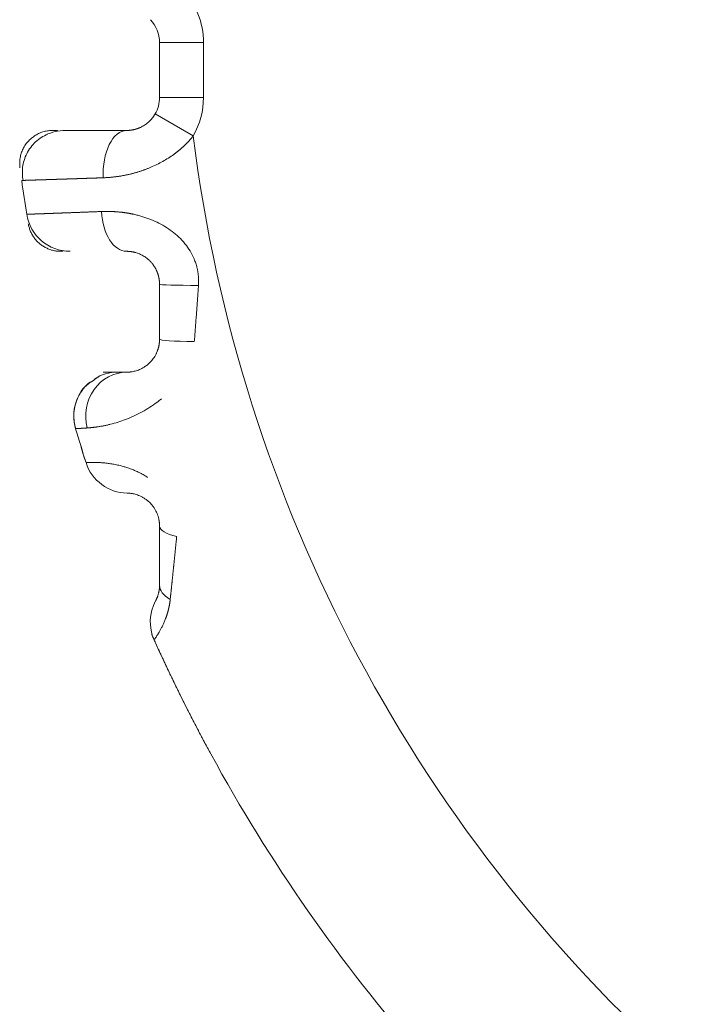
# Model space of a CAD drawing. Header units: millimetres. Extents: x 25069 to 61396, y 8621 to 21558.
# Tile 379 of 656: x 49957 to 49988, y 15347 to 15392. Entities that reach past the tile are written whole.
import ezdxf

# ---------------------------------------------------------------- set-up
doc = ezdxf.new("R2010")
doc.units = ezdxf.units.MM
doc.layers.add('10', color=7, linetype='Continuous')

msp = doc.modelspace()

# ---------------------------------------------------------------- linework, layer by layer
at = {"layer": '10', "color": 7, "linetype": 'Continuous', "lineweight": 15}
for p, q in [((49963.786, 15390.622), (49963.786, 15388.122)), ((49963.786, 15388.122), (49963.786, 15390.622)), ((49965.786, 15390.622), (49963.786, 15390.622)), ((49965.786, 15390.622), (49965.786, 15388.122)), ((49965.786, 15388.122), (49963.786, 15388.122)), ((49963.585, 15387.371), (49965.316, 15386.37)), ((49959.144, 15386.622), (49958.923, 15386.622)), ((49959.293, 15381.122), (49959.404, 15381.122)), ((49961.754, 15375.622), (49961.214, 15375.622))]:
    msp.add_line(p, q, dxfattribs=at)
for centre, radius, start, end in [((49962.286, 15390.622), 3.5, 0, 43.8433), ((49962.286, 15390.622), 1.5, 0, 43.8433), ((49962.286, 15390.622), 1.5, 0, 43.8433), ((49962.286, 15388.122), 1.5, 329.9551, 0), ((49962.286, 15388.122), 1.5, 329.9551, 0), ((49962.286, 15388.122), 3.5, 329.9551, 0), ((49959.495, 15384.622), 2, 90, 116.4367), ((50033.286, 15394.872), 68.5, 187.13007, 228.95023), ((50033.286, 15394.872), 76.5, 187.90806, 189.07482), ((50033.286, 15394.872), 76.5, 187.90806, 189.07447), ((49959.719, 15383.122), 2, 189.0745, 270), ((49961.881, 15373.622), 2, 90, 122.0018), ((49961.881, 15373.622), 2, 128.4429, 196.5729), ((50033.286, 15394.872), 76.5, 196.57311, 197.78141), ((50033.286, 15394.872), 76.5, 196.57289, 197.78077), ((49962.345, 15372.121), 2, 197.7808, 269.0387), ((49965.364, 15364.264), 2, 151.577, 204.2582), ((50033.286, 15394.872), 76.5, 204.2583, 229.43906), ((50033.286, 15394.872), 76.5, 204.25819, 229.43906)]:
    msp.add_arc(centre, radius, start, end, dxfattribs=at)
for centre, major_axis, ratio, start_param, end_param in [((49962.286, 15384.622), (0, -2), 0.535402, 3.141593, 4.78953), ((49962.286, 15383.122), (0, 2), 0.572418, 1.665246, 3.141593), ((49965.786, 15379.622), (2, 0), 0.025925, 3.141593, 4.598139), ((49965.786, 15377.122), (2, 0), 0.056117, 3.141593, 4.502141), ((49962.286, 15373.622), (0, -2), 0.930103, 3.141593, 4.983891), ((49965.786, 15368.622), (2, 0), 0.299069, 3.141593, 4.056816), ((49965.786, 15365.93), (2, 0), 0.497061, 3.141593, 3.853369)]:
    msp.add_ellipse(centre, major_axis=major_axis, ratio=ratio, start_param=start_param, end_param=end_param, dxfattribs=at)
for points, knots in [([(49962.286, 15386.622), (49962.292, 15386.622), (49962.302, 15386.622), (49962.318, 15386.622), (49962.334, 15386.623), (49962.35, 15386.623), (49962.366, 15386.624), (49962.381, 15386.625), (49962.397, 15386.626), (49962.413, 15386.627), (49962.429, 15386.629), (49962.445, 15386.63), (49962.461, 15386.632), (49962.477, 15386.634), (49962.493, 15386.636), (49962.509, 15386.639), (49962.525, 15386.641), (49962.541, 15386.644), (49962.558, 15386.647), (49962.574, 15386.65), (49962.59, 15386.653), (49962.606, 15386.656), (49962.622, 15386.66), (49962.638, 15386.664), (49962.654, 15386.668), (49962.67, 15386.672), (49962.685, 15386.676), (49962.701, 15386.68), (49962.717, 15386.685), (49962.733, 15386.69), (49962.749, 15386.695), (49962.765, 15386.7), (49962.781, 15386.706), (49962.796, 15386.711), (49962.812, 15386.717), (49962.828, 15386.723), (49962.843, 15386.729), (49962.859, 15386.735), (49962.875, 15386.742), (49962.89, 15386.749), (49962.905, 15386.756), (49962.946, 15386.774), (49963.013, 15386.808), (49963.106, 15386.864), (49963.197, 15386.928), (49963.263, 15386.983), (49963.305, 15387.021), (49963.326, 15387.041), (49963.347, 15387.061), (49963.367, 15387.082), (49963.388, 15387.104), (49963.409, 15387.127), (49963.429, 15387.15), (49963.45, 15387.175), (49963.47, 15387.2), (49963.49, 15387.226), (49963.509, 15387.254), (49963.529, 15387.282), (49963.548, 15387.31), (49963.567, 15387.34), (49963.579, 15387.361), (49963.585, 15387.371)], [0, 0, 0, 0, 0.0146, 0.02908, 0.04344, 0.057681, 0.071805, 0.085811, 0.099701, 0.113476, 0.127135, 0.140681, 0.154113, 0.167433, 0.180642, 0.193741, 0.20673, 0.219611, 0.232384, 0.245051, 0.257613, 0.27007, 0.282424, 0.294676, 0.306827, 0.318879, 0.330832, 0.342688, 0.354448, 0.366114, 0.377686, 0.389167, 0.400557, 0.411858, 0.423072, 0.4342, 0.445243, 0.456204, 0.467083, 0.477883, 0.488605, 0.499251, 0.562937, 0.62561, 0.687702, 0.749659, 0.764612, 0.779789, 0.795197, 0.81084, 0.826726, 0.84286, 0.859246, 0.87589, 0.892797, 0.909972, 0.927418, 0.94514, 0.963142, 0.981427, 1, 1, 1, 1]), ([(49959.495, 15386.622), (49959.495, 15386.622), (49959.558, 15386.622), (49959.747, 15386.622), (49959.826, 15386.622), (49960.012, 15386.622), (49960.227, 15386.622), (49960.496, 15386.622), (49960.794, 15386.622), (49960.956, 15386.622), (49961.473, 15386.622), (49961.858, 15386.622), (49962.286, 15386.622)], [0, 0, 0, 0, 0.25, 0.25, 0.375, 0.375, 0.5, 0.625, 0.625, 0.75, 0.75, 1, 1, 1, 1]), ([(49958.703, 15386.459), (49958.492, 15386.365), (49958.121, 15386.125), (49957.712, 15385.586), (49957.525, 15384.961), (49957.539, 15384.551), (49957.577, 15384.349)], [0, 0, 0, 0, 0.253775, 0.513526, 0.765855, 1, 1, 1, 1]), ([(49965.316, 15386.37), (49965.31, 15386.362), (49965.298, 15386.346), (49965.279, 15386.323), (49965.26, 15386.3), (49965.241, 15386.278), (49965.222, 15386.255), (49965.203, 15386.232), (49965.184, 15386.21), (49965.164, 15386.188), (49965.144, 15386.165), (49965.124, 15386.143), (49965.104, 15386.121), (49965.083, 15386.099), (49965.063, 15386.078), (49965.042, 15386.056), (49965.021, 15386.034), (49964.999, 15386.013), (49964.978, 15385.992), (49964.956, 15385.97), (49964.935, 15385.949), (49964.913, 15385.928), (49964.89, 15385.907), (49964.868, 15385.887), (49964.845, 15385.866), (49964.823, 15385.845), (49964.8, 15385.825), (49964.777, 15385.805), (49964.753, 15385.784), (49964.73, 15385.764), (49964.706, 15385.744), (49964.682, 15385.724), (49964.658, 15385.705), (49964.634, 15385.685), (49964.609, 15385.666), (49964.584, 15385.646), (49964.56, 15385.627), (49964.535, 15385.608), (49964.509, 15385.589), (49964.484, 15385.57), (49964.458, 15385.551), (49964.361, 15385.48), (49964.188, 15385.363), (49963.931, 15385.21), (49963.663, 15385.069), (49963.46, 15384.976), (49963.328, 15384.921), (49963.27, 15384.897), (49963.212, 15384.874), (49963.153, 15384.852), (49963.094, 15384.83), (49963.035, 15384.809), (49962.975, 15384.788), (49962.915, 15384.768), (49962.855, 15384.749), (49962.795, 15384.73), (49962.734, 15384.712), (49962.673, 15384.694), (49962.612, 15384.677), (49962.55, 15384.661), (49962.489, 15384.645), (49962.427, 15384.63), (49962.365, 15384.616), (49962.302, 15384.602), (49962.24, 15384.589), (49962.177, 15384.576), (49962.114, 15384.565), (49962.051, 15384.553), (49961.988, 15384.543), (49961.924, 15384.533), (49961.861, 15384.524), (49961.797, 15384.515), (49961.733, 15384.507), (49961.669, 15384.5), (49961.605, 15384.493), (49961.541, 15384.487), (49961.476, 15384.482), (49961.412, 15384.477), (49961.348, 15384.473), (49961.283, 15384.47), (49961.24, 15384.469), (49961.219, 15384.468)], [0, 0, 0, 0, 0.00603, 0.012066, 0.01811, 0.024162, 0.030221, 0.036288, 0.042364, 0.048449, 0.054544, 0.060648, 0.066762, 0.072886, 0.079021, 0.085167, 0.091325, 0.097494, 0.103676, 0.109869, 0.116076, 0.122295, 0.128528, 0.134775, 0.141036, 0.147311, 0.153601, 0.159906, 0.166226, 0.172562, 0.178914, 0.185282, 0.191666, 0.198068, 0.204487, 0.210923, 0.217377, 0.223849, 0.23034, 0.236849, 0.243378, 0.249925, 0.310746, 0.372535, 0.435504, 0.499858, 0.513096, 0.526379, 0.53971, 0.553089, 0.566519, 0.580001, 0.593536, 0.607126, 0.620772, 0.634477, 0.648241, 0.662065, 0.675952, 0.689903, 0.703919, 0.718001, 0.732152, 0.746372, 0.760662, 0.775025, 0.789461, 0.803972, 0.818559, 0.833223, 0.847966, 0.862789, 0.877694, 0.892681, 0.907751, 0.922907, 0.938148, 0.953477, 0.968895, 0.984402, 1, 1, 1, 1]), ([(49961.219, 15384.468), (49961.206, 15384.467), (49961.182, 15384.467), (49961.145, 15384.465), (49961.109, 15384.464), (49961.073, 15384.463), (49961.037, 15384.462), (49961.001, 15384.46), (49960.965, 15384.459), (49960.929, 15384.458), (49960.894, 15384.457), (49960.859, 15384.456), (49960.823, 15384.454), (49960.789, 15384.453), (49960.754, 15384.452), (49960.719, 15384.451), (49960.685, 15384.45), (49960.65, 15384.449), (49960.616, 15384.447), (49960.583, 15384.446), (49960.549, 15384.445), (49960.515, 15384.444), (49960.482, 15384.443), (49960.449, 15384.442), (49960.416, 15384.441), (49960.383, 15384.44), (49960.35, 15384.438), (49960.318, 15384.437), (49960.285, 15384.436), (49960.253, 15384.435), (49960.221, 15384.434), (49960.189, 15384.433), (49960.158, 15384.432), (49960.126, 15384.431), (49960.095, 15384.43), (49960.064, 15384.429), (49960.033, 15384.428), (49960.002, 15384.427), (49959.972, 15384.426), (49959.941, 15384.425), (49959.911, 15384.424), (49959.881, 15384.423), (49959.851, 15384.422), (49959.822, 15384.421), (49959.792, 15384.42), (49959.763, 15384.419), (49959.734, 15384.418), (49959.705, 15384.417), (49959.676, 15384.416), (49959.648, 15384.415), (49959.62, 15384.414), (49959.591, 15384.413), (49959.564, 15384.412), (49959.536, 15384.411), (49959.508, 15384.411), (49959.481, 15384.41), (49959.454, 15384.409), (49959.427, 15384.408), (49959.4, 15384.407), (49959.373, 15384.406), (49959.347, 15384.405), (49959.32, 15384.404), (49959.294, 15384.404), (49959.268, 15384.403), (49959.243, 15384.402), (49959.217, 15384.401), (49959.192, 15384.4), (49959.167, 15384.399), (49959.142, 15384.399), (49959.117, 15384.398), (49959.093, 15384.397), (49959.068, 15384.396), (49959.044, 15384.396), (49959.02, 15384.395), (49958.996, 15384.394), (49958.973, 15384.393), (49958.949, 15384.392), (49958.926, 15384.392), (49958.903, 15384.391), (49958.88, 15384.39), (49958.858, 15384.39), (49958.835, 15384.389), (49958.813, 15384.388), (49958.791, 15384.387), (49958.769, 15384.387), (49958.748, 15384.386), (49958.726, 15384.385), (49958.705, 15384.385), (49958.684, 15384.384), (49958.663, 15384.383), (49958.642, 15384.383), (49958.622, 15384.382), (49958.601, 15384.381), (49958.581, 15384.381), (49958.561, 15384.38), (49958.542, 15384.379), (49958.522, 15384.379), (49958.495, 15384.378), (49958.461, 15384.377), (49958.419, 15384.375), (49958.379, 15384.374), (49958.34, 15384.373), (49958.301, 15384.372), (49958.263, 15384.37), (49958.226, 15384.369), (49958.191, 15384.368), (49958.156, 15384.367), (49958.121, 15384.366), (49958.088, 15384.365), (49958.056, 15384.364), (49958.025, 15384.363), (49957.994, 15384.362), (49957.965, 15384.361), (49957.936, 15384.36), (49957.908, 15384.359), (49957.882, 15384.358), (49957.856, 15384.357), (49957.831, 15384.357), (49957.807, 15384.356), (49957.784, 15384.355), (49957.762, 15384.354), (49957.741, 15384.354), (49957.721, 15384.353), (49957.701, 15384.353), (49957.683, 15384.352), (49957.666, 15384.351), (49957.649, 15384.351), (49957.634, 15384.35), (49957.619, 15384.35), (49957.606, 15384.35), (49957.593, 15384.349), (49957.581, 15384.349), (49957.57, 15384.348), (49957.56, 15384.348), (49957.552, 15384.348), (49957.544, 15384.348), (49957.537, 15384.347), (49957.53, 15384.347), (49957.525, 15384.347), (49957.521, 15384.347), (49957.518, 15384.347), (49957.515, 15384.347), (49957.514, 15384.347), (49957.514, 15384.347), (49957.514, 15384.347)], [0, 0, 0, 0, 0.005442, 0.01088, 0.016312, 0.02174, 0.027162, 0.03258, 0.037993, 0.0434, 0.048803, 0.054201, 0.059594, 0.064982, 0.070365, 0.075742, 0.081116, 0.086484, 0.091847, 0.097205, 0.102558, 0.107906, 0.11325, 0.118588, 0.123921, 0.12925, 0.134573, 0.139892, 0.145206, 0.150514, 0.155818, 0.161117, 0.166411, 0.1717, 0.176984, 0.182263, 0.187537, 0.192806, 0.19807, 0.203329, 0.208584, 0.213833, 0.219078, 0.224317, 0.229552, 0.234781, 0.240006, 0.245226, 0.250441, 0.255651, 0.260855, 0.266056, 0.271251, 0.276441, 0.281626, 0.286806, 0.291982, 0.297152, 0.302318, 0.307478, 0.312634, 0.317785, 0.322931, 0.328072, 0.333208, 0.338339, 0.343465, 0.348586, 0.353702, 0.358814, 0.36392, 0.369022, 0.374118, 0.37921, 0.384297, 0.389379, 0.394456, 0.399528, 0.404595, 0.409657, 0.414715, 0.419767, 0.424815, 0.429857, 0.434895, 0.439928, 0.444956, 0.449979, 0.454997, 0.46001, 0.465019, 0.470022, 0.475021, 0.480014, 0.485003, 0.489987, 0.494966, 0.49994, 0.51094, 0.521933, 0.532921, 0.543903, 0.554879, 0.56585, 0.576814, 0.587773, 0.598725, 0.609672, 0.620613, 0.631549, 0.642478, 0.653402, 0.66432, 0.675232, 0.686139, 0.69704, 0.707935, 0.718825, 0.729708, 0.740586, 0.751459, 0.762326, 0.773187, 0.784043, 0.794893, 0.805737, 0.816576, 0.82741, 0.838237, 0.84906, 0.859876, 0.870688, 0.881494, 0.892294, 0.903089, 0.913878, 0.924662, 0.935441, 0.946214, 0.956982, 0.967745, 0.978502, 0.989254, 1, 1, 1, 1]), ([(49957.744, 15382.806), (49957.744, 15382.806), (49957.744, 15382.806), (49957.744, 15382.806), (49957.745, 15382.806), (49957.746, 15382.807), (49957.747, 15382.807), (49957.748, 15382.807), (49957.75, 15382.807), (49957.752, 15382.807), (49957.754, 15382.807), (49957.756, 15382.807), (49957.759, 15382.807), (49957.762, 15382.807), (49957.765, 15382.807), (49957.768, 15382.807), (49957.772, 15382.807), (49957.776, 15382.808), (49957.78, 15382.808), (49957.784, 15382.808), (49957.789, 15382.808), (49957.794, 15382.808), (49957.799, 15382.808), (49957.804, 15382.809), (49957.81, 15382.809), (49957.816, 15382.809), (49957.822, 15382.809), (49957.828, 15382.809), (49957.835, 15382.81), (49957.842, 15382.81), (49957.849, 15382.81), (49957.857, 15382.81), (49957.864, 15382.811), (49957.872, 15382.811), (49957.88, 15382.811), (49957.889, 15382.812), (49957.897, 15382.812), (49957.906, 15382.812), (49957.915, 15382.813), (49957.925, 15382.813), (49957.934, 15382.813), (49957.944, 15382.814), (49957.955, 15382.814), (49957.965, 15382.814), (49957.976, 15382.815), (49957.987, 15382.815), (49957.998, 15382.816), (49958.009, 15382.816), (49958.021, 15382.816), (49958.033, 15382.817), (49958.045, 15382.817), (49958.057, 15382.818), (49958.07, 15382.818), (49958.083, 15382.819), (49958.096, 15382.819), (49958.109, 15382.82), (49958.123, 15382.82), (49958.137, 15382.821), (49958.151, 15382.821), (49958.166, 15382.822), (49958.18, 15382.822), (49958.195, 15382.823), (49958.21, 15382.823), (49958.226, 15382.824), (49958.241, 15382.824), (49958.257, 15382.825), (49958.273, 15382.826), (49958.29, 15382.826), (49958.306, 15382.827), (49958.323, 15382.827), (49958.34, 15382.828), (49958.357, 15382.829), (49958.375, 15382.829), (49958.393, 15382.83), (49958.411, 15382.831), (49958.429, 15382.831), (49958.448, 15382.832), (49958.467, 15382.833), (49958.486, 15382.833), (49958.505, 15382.834), (49958.524, 15382.835), (49958.544, 15382.835), (49958.564, 15382.836), (49958.584, 15382.837), (49958.605, 15382.838), (49958.625, 15382.838), (49958.652, 15382.839), (49958.684, 15382.841), (49958.722, 15382.842), (49958.761, 15382.843), (49958.8, 15382.845), (49958.841, 15382.846), (49958.882, 15382.848), (49958.924, 15382.849), (49958.967, 15382.851), (49959.01, 15382.853), (49959.054, 15382.854), (49959.099, 15382.856), (49959.145, 15382.858), (49959.192, 15382.859), (49959.239, 15382.861), (49959.287, 15382.863), (49959.336, 15382.865), (49959.386, 15382.866), (49959.436, 15382.868), (49959.488, 15382.87), (49959.54, 15382.872), (49959.592, 15382.874), (49959.646, 15382.876), (49959.7, 15382.878), (49959.755, 15382.88), (49959.811, 15382.882), (49959.867, 15382.884), (49959.924, 15382.887), (49959.982, 15382.889), (49960.041, 15382.891), (49960.1, 15382.893), (49960.16, 15382.895), (49960.221, 15382.898), (49960.283, 15382.9), (49960.345, 15382.903), (49960.408, 15382.905), (49960.472, 15382.907), (49960.536, 15382.91), (49960.601, 15382.912), (49960.667, 15382.915), (49960.733, 15382.917), (49960.801, 15382.92), (49960.868, 15382.923), (49960.937, 15382.925), (49961.006, 15382.928), (49961.076, 15382.931), (49961.123, 15382.932), (49961.147, 15382.933)], [0, 0, 0, 0, 0.005817, 0.011636, 0.017456, 0.023278, 0.0291, 0.034925, 0.040751, 0.046578, 0.052406, 0.058237, 0.064068, 0.069901, 0.075735, 0.081571, 0.087409, 0.093247, 0.099087, 0.104929, 0.110772, 0.116617, 0.122463, 0.12831, 0.134159, 0.14001, 0.145862, 0.151715, 0.15757, 0.163426, 0.169284, 0.175143, 0.181004, 0.186866, 0.19273, 0.198596, 0.204462, 0.210331, 0.2162, 0.222072, 0.227945, 0.233819, 0.239695, 0.245572, 0.251451, 0.257332, 0.263213, 0.269097, 0.274982, 0.280869, 0.286757, 0.292646, 0.298537, 0.30443, 0.310324, 0.31622, 0.322118, 0.328017, 0.333917, 0.339819, 0.345723, 0.351628, 0.357535, 0.363443, 0.369353, 0.375264, 0.381177, 0.387092, 0.393008, 0.398926, 0.404845, 0.410766, 0.416689, 0.422613, 0.428539, 0.434466, 0.440395, 0.446326, 0.452258, 0.458192, 0.464127, 0.470064, 0.476003, 0.481943, 0.487885, 0.493828, 0.499773, 0.510217, 0.520679, 0.531161, 0.541661, 0.552181, 0.562719, 0.573277, 0.583853, 0.594449, 0.605064, 0.615698, 0.626351, 0.637024, 0.647715, 0.658426, 0.669155, 0.679904, 0.690672, 0.701459, 0.712266, 0.723092, 0.733937, 0.744801, 0.755684, 0.766587, 0.777508, 0.78845, 0.79941, 0.81039, 0.821389, 0.832407, 0.843444, 0.854501, 0.865577, 0.876673, 0.887788, 0.898922, 0.910075, 0.921248, 0.93244, 0.943652, 0.954883, 0.966133, 0.977403, 0.988692, 1, 1, 1, 1]), ([(49961.147, 15382.933), (49961.157, 15382.934), (49961.178, 15382.934), (49961.209, 15382.935), (49961.24, 15382.936), (49961.272, 15382.937), (49961.303, 15382.937), (49961.334, 15382.938), (49961.365, 15382.938), (49961.397, 15382.938), (49961.428, 15382.938), (49961.459, 15382.937), (49961.491, 15382.937), (49961.522, 15382.936), (49961.553, 15382.935), (49961.584, 15382.934), (49961.615, 15382.933), (49961.647, 15382.932), (49961.678, 15382.93), (49961.709, 15382.929), (49961.74, 15382.927), (49961.771, 15382.925), (49961.802, 15382.923), (49961.833, 15382.92), (49961.864, 15382.918), (49961.895, 15382.915), (49961.926, 15382.912), (49961.957, 15382.909), (49961.988, 15382.906), (49962.019, 15382.903), (49962.05, 15382.9), (49962.08, 15382.896), (49962.111, 15382.892), (49962.142, 15382.888), (49962.173, 15382.884), (49962.203, 15382.88), (49962.234, 15382.875), (49962.264, 15382.871), (49962.295, 15382.866), (49962.325, 15382.861), (49962.355, 15382.856), (49962.386, 15382.851), (49962.416, 15382.845), (49962.446, 15382.839), (49962.476, 15382.834), (49962.506, 15382.828), (49962.537, 15382.822), (49962.619, 15382.804), (49962.754, 15382.773), (49962.94, 15382.723), (49963.123, 15382.666), (49963.369, 15382.579), (49963.671, 15382.451), (49964.026, 15382.261), (49964.359, 15382.038), (49964.671, 15381.775), (49964.948, 15381.478), (49965.132, 15381.218), (49965.245, 15381.022), (49965.307, 15380.9), (49965.358, 15380.785), (49965.4, 15380.678), (49965.434, 15380.581), (49965.464, 15380.484), (49965.486, 15380.402), (49965.502, 15380.335), (49965.512, 15380.285), (49965.522, 15380.235), (49965.531, 15380.185), (49965.539, 15380.134), (49965.545, 15380.084), (49965.551, 15380.033), (49965.556, 15379.982), (49965.56, 15379.931), (49965.562, 15379.88), (49965.564, 15379.829), (49965.565, 15379.777), (49965.565, 15379.726), (49965.564, 15379.674), (49965.562, 15379.622), (49965.559, 15379.588), (49965.558, 15379.57)], [0, 0, 0, 0, 0.005837, 0.011654, 0.017451, 0.023227, 0.028984, 0.034722, 0.04044, 0.046138, 0.051818, 0.057478, 0.063119, 0.068741, 0.074345, 0.07993, 0.085496, 0.091045, 0.096575, 0.102087, 0.107581, 0.113058, 0.118516, 0.123958, 0.129382, 0.134789, 0.140179, 0.145553, 0.150909, 0.156249, 0.161573, 0.16688, 0.172172, 0.177447, 0.182707, 0.187951, 0.19318, 0.198393, 0.203592, 0.208775, 0.213944, 0.219098, 0.224238, 0.229364, 0.234475, 0.239573, 0.244657, 0.249727, 0.281612, 0.31295, 0.34379, 0.374181, 0.437676, 0.499202, 0.562432, 0.623736, 0.687101, 0.748804, 0.769764, 0.790713, 0.811711, 0.827551, 0.843264, 0.858878, 0.874418, 0.882259, 0.890085, 0.897901, 0.905708, 0.913511, 0.921312, 0.929116, 0.936925, 0.944744, 0.952574, 0.96042, 0.968285, 0.976173, 0.984085, 0.992027, 1, 1, 1, 1]), ([(49963.786, 15379.622), (49963.786, 15379.628), (49963.786, 15379.639), (49963.786, 15379.657), (49963.785, 15379.674), (49963.785, 15379.692), (49963.784, 15379.709), (49963.783, 15379.727), (49963.781, 15379.744), (49963.78, 15379.762), (49963.778, 15379.779), (49963.776, 15379.796), (49963.774, 15379.814), (49963.772, 15379.831), (49963.769, 15379.848), (49963.766, 15379.865), (49963.764, 15379.882), (49963.76, 15379.899), (49963.757, 15379.916), (49963.754, 15379.933), (49963.75, 15379.95), (49963.746, 15379.967), (49963.742, 15379.983), (49963.738, 15380), (49963.733, 15380.017), (49963.729, 15380.033), (49963.724, 15380.05), (49963.719, 15380.066), (49963.714, 15380.082), (49963.709, 15380.099), (49963.703, 15380.115), (49963.697, 15380.131), (49963.691, 15380.147), (49963.685, 15380.163), (49963.679, 15380.179), (49963.673, 15380.194), (49963.666, 15380.21), (49963.659, 15380.226), (49963.653, 15380.241), (49963.645, 15380.256), (49963.638, 15380.272), (49963.621, 15380.308), (49963.591, 15380.363), (49963.548, 15380.434), (49963.503, 15380.5), (49963.456, 15380.562), (49963.408, 15380.619), (49963.359, 15380.672), (49963.309, 15380.72), (49963.26, 15380.764), (49963.172, 15380.835), (49963.041, 15380.923), (49962.868, 15381.009), (49962.746, 15381.051), (49962.672, 15381.072), (49962.641, 15381.079), (49962.611, 15381.086), (49962.581, 15381.093), (49962.551, 15381.098), (49962.521, 15381.104), (49962.491, 15381.108), (49962.461, 15381.112), (49962.431, 15381.115), (49962.402, 15381.118), (49962.373, 15381.119), (49962.344, 15381.121), (49962.315, 15381.122), (49962.296, 15381.122), (49962.286, 15381.122)], [0, 0, 0, 0, 0.006378, 0.012748, 0.019111, 0.025467, 0.031816, 0.038158, 0.044493, 0.050821, 0.057142, 0.063457, 0.069764, 0.076066, 0.08236, 0.088648, 0.09493, 0.101206, 0.107475, 0.113738, 0.119995, 0.126246, 0.13249, 0.138729, 0.144962, 0.15119, 0.157411, 0.163627, 0.169838, 0.176043, 0.182242, 0.188437, 0.194625, 0.200809, 0.206988, 0.213161, 0.21933, 0.225493, 0.231652, 0.237806, 0.243956, 0.2501, 0.281475, 0.311879, 0.341334, 0.369865, 0.3975, 0.424267, 0.450201, 0.475336, 0.499714, 0.581135, 0.664101, 0.750119, 0.76632, 0.78275, 0.799415, 0.816323, 0.83348, 0.850891, 0.868563, 0.8865, 0.90471, 0.923196, 0.941963, 0.961017, 0.980361, 1, 1, 1, 1]), ([(49965.558, 15379.57), (49965.555, 15379.522), (49965.548, 15379.427), (49965.538, 15379.283), (49965.528, 15379.14), (49965.518, 15378.997), (49965.508, 15378.854), (49965.497, 15378.711), (49965.487, 15378.568), (49965.476, 15378.426), (49965.466, 15378.284), (49965.455, 15378.142), (49965.445, 15378), (49965.434, 15377.858), (49965.423, 15377.717), (49965.412, 15377.576), (49965.402, 15377.434), (49965.391, 15377.293), (49965.38, 15377.153), (49965.373, 15377.059), (49965.369, 15377.012)], [0, 0, 0, 0, 0.056109, 0.112151, 0.168125, 0.224033, 0.279875, 0.335651, 0.391361, 0.447007, 0.502589, 0.558107, 0.613561, 0.668952, 0.724281, 0.779547, 0.834752, 0.889895, 0.944978, 1, 1, 1, 1]), ([(49962.286, 15375.622), (49962.289, 15375.622), (49962.296, 15375.622), (49962.305, 15375.622), (49962.315, 15375.622), (49962.325, 15375.622), (49962.335, 15375.623), (49962.346, 15375.623), (49962.357, 15375.624), (49962.368, 15375.624), (49962.379, 15375.625), (49962.39, 15375.625), (49962.401, 15375.626), (49962.413, 15375.627), (49962.425, 15375.628), (49962.437, 15375.629), (49962.45, 15375.631), (49962.462, 15375.632), (49962.475, 15375.634), (49962.488, 15375.635), (49962.501, 15375.637), (49962.514, 15375.639), (49962.528, 15375.641), (49962.565, 15375.648), (49962.628, 15375.66), (49962.721, 15375.685), (49962.819, 15375.718), (49962.928, 15375.764), (49963.049, 15375.827), (49963.181, 15375.914), (49963.309, 15376.02), (49963.417, 15376.133), (49963.503, 15376.242), (49963.569, 15376.341), (49963.629, 15376.449), (49963.668, 15376.536), (49963.69, 15376.594), (49963.7, 15376.621), (49963.71, 15376.648), (49963.719, 15376.676), (49963.727, 15376.705), (49963.735, 15376.734), (49963.743, 15376.763), (49963.75, 15376.793), (49963.757, 15376.824), (49963.762, 15376.855), (49963.768, 15376.887), (49963.773, 15376.919), (49963.777, 15376.952), (49963.78, 15376.985), (49963.783, 15377.018), (49963.785, 15377.053), (49963.786, 15377.087), (49963.786, 15377.11), (49963.786, 15377.122)], [0, 0, 0, 0, 0.011796, 0.023549, 0.03526, 0.046929, 0.058556, 0.070142, 0.081687, 0.093191, 0.104654, 0.116077, 0.127459, 0.138802, 0.150105, 0.161368, 0.172593, 0.183778, 0.194926, 0.206034, 0.217105, 0.228139, 0.239134, 0.250093, 0.317142, 0.381047, 0.441902, 0.49981, 0.570168, 0.634922, 0.694513, 0.749504, 0.781831, 0.813346, 0.844268, 0.87483, 0.881366, 0.887939, 0.894553, 0.901208, 0.907908, 0.914655, 0.921451, 0.928297, 0.935197, 0.942152, 0.949163, 0.956234, 0.963366, 0.97056, 0.977819, 0.985144, 0.992537, 1, 1, 1, 1]), ([(49961.881, 15375.622), (49961.881, 15375.622), (49961.89, 15375.622), (49961.924, 15375.622), (49961.95, 15375.622), (49962.052, 15375.622), (49962.152, 15375.622), (49962.286, 15375.622)], [0, 0, 0, 0, 0.25, 0.25, 0.5, 0.5, 1, 1, 1, 1]), ([(49960.662, 15375.167), (49960.582, 15375.121), (49960.305, 15374.926), (49960.001, 15374.406), (49959.848, 15373.71), (49959.91, 15373.265), (49959.973, 15373.052)], [0, 0, 0, 0, 0.114524, 0.428442, 0.728889, 1, 1, 1, 1]), ([(49963.872, 15374.412), (49963.804, 15374.356), (49963.628, 15374.217), (49963.336, 15374.015), (49962.986, 15373.808), (49962.616, 15373.621), (49962.247, 15373.467), (49961.887, 15373.343), (49961.615, 15373.266), (49961.407, 15373.217), (49961.26, 15373.186), (49961.11, 15373.158), (49961.007, 15373.141), (49960.947, 15373.133), (49960.93, 15373.13), (49960.911, 15373.128), (49960.891, 15373.125), (49960.87, 15373.122), (49960.847, 15373.119), (49960.823, 15373.117), (49960.797, 15373.114), (49960.771, 15373.111), (49960.743, 15373.107), (49960.715, 15373.104), (49960.685, 15373.101), (49960.655, 15373.098), (49960.624, 15373.096), (49960.592, 15373.093), (49960.56, 15373.09), (49960.527, 15373.088), (49960.505, 15373.086), (49960.494, 15373.086)], [0, 0, 0, 0, 0.052231, 0.133519, 0.218685, 0.31335, 0.414327, 0.507533, 0.608896, 0.652735, 0.69989, 0.750365, 0.804166, 0.809982, 0.816394, 0.823401, 0.831004, 0.839203, 0.847997, 0.857387, 0.867373, 0.877955, 0.889132, 0.900906, 0.913275, 0.926239, 0.9398, 0.953956, 0.968708, 0.984056, 1, 1, 1, 1]), ([(49960.494, 15373.086), (49960.489, 15373.085), (49960.478, 15373.085), (49960.463, 15373.083), (49960.447, 15373.082), (49960.432, 15373.082), (49960.417, 15373.081), (49960.403, 15373.08), (49960.388, 15373.079), (49960.374, 15373.078), (49960.36, 15373.077), (49960.346, 15373.076), (49960.333, 15373.075), (49960.32, 15373.074), (49960.307, 15373.073), (49960.294, 15373.073), (49960.281, 15373.072), (49960.269, 15373.071), (49960.257, 15373.07), (49960.245, 15373.069), (49960.234, 15373.069), (49960.222, 15373.068), (49960.211, 15373.067), (49960.2, 15373.067), (49960.19, 15373.066), (49960.179, 15373.065), (49960.169, 15373.065), (49960.159, 15373.064), (49960.15, 15373.063), (49960.14, 15373.063), (49960.131, 15373.062), (49960.122, 15373.062), (49960.114, 15373.061), (49960.105, 15373.06), (49960.097, 15373.06), (49960.089, 15373.059), (49960.081, 15373.059), (49960.074, 15373.058), (49960.067, 15373.058), (49960.06, 15373.058), (49960.053, 15373.057), (49960.047, 15373.057), (49960.04, 15373.056), (49960.034, 15373.056), (49960.029, 15373.056), (49960.023, 15373.055), (49960.018, 15373.055), (49960.013, 15373.055), (49960.008, 15373.054), (49960.004, 15373.054), (49959.999, 15373.054), (49959.995, 15373.053), (49959.992, 15373.053), (49959.988, 15373.053), (49959.985, 15373.053), (49959.982, 15373.053), (49959.979, 15373.052), (49959.976, 15373.052), (49959.974, 15373.052), (49959.972, 15373.052), (49959.97, 15373.052), (49959.969, 15373.052), (49959.967, 15373.052), (49959.966, 15373.052), (49959.965, 15373.051), (49959.965, 15373.051), (49959.964, 15373.051), (49959.964, 15373.051), (49959.964, 15373.051)], [0, 0, 0, 0, 0.015267, 0.03053, 0.045788, 0.061043, 0.076294, 0.091541, 0.106784, 0.122023, 0.137259, 0.15249, 0.167718, 0.182942, 0.198162, 0.213378, 0.22859, 0.243799, 0.259004, 0.274206, 0.289404, 0.304598, 0.319788, 0.334975, 0.350159, 0.365339, 0.380515, 0.395688, 0.410857, 0.426023, 0.441186, 0.456345, 0.471501, 0.486653, 0.501802, 0.516948, 0.53209, 0.547229, 0.562365, 0.577498, 0.592628, 0.607754, 0.622877, 0.637997, 0.653114, 0.668228, 0.683339, 0.698446, 0.713551, 0.728653, 0.743752, 0.758848, 0.77394, 0.789031, 0.804118, 0.819202, 0.834283, 0.849362, 0.864438, 0.879511, 0.894582, 0.909649, 0.924714, 0.939777, 0.954836, 0.969894, 0.984948, 1, 1, 1, 1]), ([(49960.441, 15371.511), (49960.441, 15371.511), (49960.441, 15371.511), (49960.441, 15371.511), (49960.441, 15371.511), (49960.442, 15371.511), (49960.443, 15371.511), (49960.445, 15371.511), (49960.446, 15371.511), (49960.448, 15371.511), (49960.449, 15371.511), (49960.452, 15371.511), (49960.454, 15371.512), (49960.456, 15371.512), (49960.459, 15371.512), (49960.462, 15371.512), (49960.465, 15371.512), (49960.468, 15371.512), (49960.472, 15371.513), (49960.475, 15371.513), (49960.479, 15371.513), (49960.483, 15371.513), (49960.488, 15371.513), (49960.492, 15371.514), (49960.497, 15371.514), (49960.502, 15371.514), (49960.507, 15371.514), (49960.512, 15371.515), (49960.517, 15371.515), (49960.523, 15371.515), (49960.528, 15371.515), (49960.534, 15371.515), (49960.54, 15371.516), (49960.546, 15371.516), (49960.553, 15371.516), (49960.559, 15371.516), (49960.566, 15371.517), (49960.573, 15371.517), (49960.58, 15371.517), (49960.587, 15371.517), (49960.594, 15371.517), (49960.602, 15371.518), (49960.609, 15371.518), (49960.617, 15371.518), (49960.625, 15371.518), (49960.633, 15371.518), (49960.641, 15371.518), (49960.65, 15371.519), (49960.658, 15371.519), (49960.667, 15371.519), (49960.676, 15371.519), (49960.684, 15371.519), (49960.694, 15371.519), (49960.703, 15371.519), (49960.712, 15371.519), (49960.721, 15371.519), (49960.731, 15371.519), (49960.741, 15371.519), (49960.75, 15371.519), (49960.76, 15371.519), (49960.77, 15371.519), (49960.78, 15371.519), (49960.791, 15371.519), (49960.801, 15371.519), (49960.812, 15371.519), (49960.822, 15371.519), (49960.833, 15371.519), (49960.891, 15371.518), (49961.004, 15371.514), (49961.19, 15371.502), (49961.39, 15371.482), (49961.601, 15371.452), (49961.817, 15371.413), (49962.022, 15371.365), (49962.211, 15371.312), (49962.383, 15371.256), (49962.555, 15371.193), (49962.725, 15371.121), (49962.902, 15371.036), (49963.074, 15370.942), (49963.189, 15370.871), (49963.24, 15370.838)], [0, 0, 0, 0, 0.006242, 0.012465, 0.018668, 0.024852, 0.031017, 0.037162, 0.043288, 0.049395, 0.055482, 0.06155, 0.067599, 0.073628, 0.079638, 0.085629, 0.091601, 0.097553, 0.103486, 0.1094, 0.115295, 0.12117, 0.127027, 0.132864, 0.138682, 0.144481, 0.15026, 0.156021, 0.161763, 0.167485, 0.173188, 0.178873, 0.184538, 0.190184, 0.195811, 0.201419, 0.207009, 0.212579, 0.21813, 0.223662, 0.229175, 0.23467, 0.240145, 0.245602, 0.251039, 0.256458, 0.261858, 0.267239, 0.272601, 0.277945, 0.283269, 0.288575, 0.293862, 0.299131, 0.30438, 0.309611, 0.314824, 0.320017, 0.325192, 0.330348, 0.335486, 0.340605, 0.345705, 0.350787, 0.355851, 0.360895, 0.365922, 0.370929, 0.441454, 0.508422, 0.571915, 0.632032, 0.688884, 0.742604, 0.782393, 0.820835, 0.858015, 0.894029, 0.928979, 0.968687, 1, 1, 1, 1]), ([(49963.786, 15368.622), (49963.786, 15368.626), (49963.786, 15368.635), (49963.786, 15368.649), (49963.786, 15368.663), (49963.785, 15368.676), (49963.785, 15368.69), (49963.784, 15368.704), (49963.783, 15368.718), (49963.782, 15368.732), (49963.781, 15368.746), (49963.78, 15368.759), (49963.779, 15368.773), (49963.777, 15368.787), (49963.776, 15368.801), (49963.774, 15368.815), (49963.772, 15368.829), (49963.77, 15368.843), (49963.768, 15368.857), (49963.765, 15368.871), (49963.763, 15368.885), (49963.76, 15368.9), (49963.758, 15368.914), (49963.755, 15368.928), (49963.752, 15368.942), (49963.741, 15368.991), (49963.718, 15369.075), (49963.675, 15369.194), (49963.621, 15369.31), (49963.558, 15369.421), (49963.485, 15369.526), (49963.407, 15369.621), (49963.325, 15369.706), (49963.227, 15369.793), (49963.117, 15369.873), (49962.999, 15369.944), (49962.884, 15369.999), (49962.775, 15370.041), (49962.676, 15370.071), (49962.588, 15370.092), (49962.512, 15370.105), (49962.448, 15370.114), (49962.408, 15370.117), (49962.384, 15370.119), (49962.373, 15370.119), (49962.362, 15370.12), (49962.352, 15370.12), (49962.344, 15370.121), (49962.336, 15370.121), (49962.33, 15370.121), (49962.324, 15370.121), (49962.319, 15370.122), (49962.316, 15370.122), (49962.313, 15370.122), (49962.312, 15370.122), (49962.312, 15370.122), (49962.311, 15370.122)], [0, 0, 0, 0, 0.002805, 0.005589, 0.008354, 0.011099, 0.013826, 0.016535, 0.019226, 0.0219, 0.024558, 0.027201, 0.029828, 0.032442, 0.035042, 0.037629, 0.040203, 0.042767, 0.045319, 0.047862, 0.050395, 0.05292, 0.055437, 0.057947, 0.060451, 0.06295, 0.084003, 0.104777, 0.125801, 0.148472, 0.171885, 0.196536, 0.222851, 0.251181, 0.292755, 0.33814, 0.387756, 0.441926, 0.500898, 0.559155, 0.620095, 0.683826, 0.750447, 0.769233, 0.788082, 0.806994, 0.825972, 0.845018, 0.864133, 0.883318, 0.902576, 0.921907, 0.941314, 0.960797, 0.980359, 1, 1, 1, 1]), ([(49963.786, 15365.93), (49963.786, 15366.355), (49963.786, 15366.795), (49963.786, 15367.695), (49963.786, 15368.155), (49963.786, 15368.622)], [0, 0, 0, 0, 0.5, 0.5, 1, 1, 1, 1]), ([(49964.567, 15368.148), (49964.565, 15368.126), (49964.561, 15368.083), (49964.554, 15368.019), (49964.548, 15367.955), (49964.541, 15367.892), (49964.535, 15367.828), (49964.528, 15367.765), (49964.522, 15367.703), (49964.516, 15367.64), (49964.51, 15367.578), (49964.503, 15367.517), (49964.497, 15367.456), (49964.491, 15367.395), (49964.485, 15367.334), (49964.479, 15367.274), (49964.472, 15367.214), (49964.466, 15367.154), (49964.46, 15367.095), (49964.454, 15367.036), (49964.448, 15366.977), (49964.442, 15366.919), (49964.436, 15366.861), (49964.43, 15366.803), (49964.424, 15366.746), (49964.419, 15366.689), (49964.413, 15366.632), (49964.407, 15366.576), (49964.401, 15366.52), (49964.395, 15366.464), (49964.39, 15366.409), (49964.384, 15366.354), (49964.378, 15366.299), (49964.373, 15366.245), (49964.367, 15366.191), (49964.362, 15366.137), (49964.356, 15366.084), (49964.351, 15366.031), (49964.345, 15365.979), (49964.34, 15365.927), (49964.334, 15365.875), (49964.329, 15365.823), (49964.323, 15365.772), (49964.318, 15365.721), (49964.313, 15365.671), (49964.308, 15365.621), (49964.302, 15365.571), (49964.297, 15365.522), (49964.292, 15365.473), (49964.287, 15365.424), (49964.282, 15365.376), (49964.277, 15365.328), (49964.274, 15365.296), (49964.272, 15365.28)], [0, 0, 0, 0, 0.021357, 0.042642, 0.063854, 0.084995, 0.106063, 0.12706, 0.147985, 0.168839, 0.18962, 0.210331, 0.23097, 0.251539, 0.272036, 0.292462, 0.312818, 0.333103, 0.353318, 0.373463, 0.393537, 0.413542, 0.433476, 0.453341, 0.473137, 0.492863, 0.51252, 0.532109, 0.551628, 0.571079, 0.590462, 0.609776, 0.629022, 0.648201, 0.667312, 0.686355, 0.705331, 0.724241, 0.743083, 0.761859, 0.780569, 0.799212, 0.81779, 0.836302, 0.854749, 0.87313, 0.891447, 0.909699, 0.927887, 0.946011, 0.964071, 0.982067, 1, 1, 1, 1]), ([(49963.605, 15365.216), (49963.605, 15365.216), (49963.605, 15365.216), (49963.606, 15365.216), (49963.606, 15365.217), (49963.606, 15365.217), (49963.607, 15365.219), (49963.608, 15365.22), (49963.609, 15365.222), (49963.61, 15365.223), (49963.611, 15365.225), (49963.612, 15365.228), (49963.613, 15365.23), (49963.615, 15365.233), (49963.616, 15365.236), (49963.618, 15365.239), (49963.62, 15365.243), (49963.624, 15365.251), (49963.631, 15365.265), (49963.642, 15365.288), (49963.655, 15365.315), (49963.669, 15365.349), (49963.686, 15365.388), (49963.703, 15365.436), (49963.72, 15365.488), (49963.733, 15365.533), (49963.742, 15365.566), (49963.746, 15365.583), (49963.75, 15365.601), (49963.754, 15365.619), (49963.758, 15365.637), (49963.761, 15365.656), (49963.765, 15365.675), (49963.768, 15365.694), (49963.771, 15365.714), (49963.774, 15365.734), (49963.776, 15365.755), (49963.778, 15365.775), (49963.78, 15365.796), (49963.782, 15365.818), (49963.784, 15365.839), (49963.785, 15365.861), (49963.786, 15365.884), (49963.786, 15365.906), (49963.786, 15365.922), (49963.786, 15365.93)], [0, 0, 0, 0, 0.015848, 0.031665, 0.047452, 0.063208, 0.078935, 0.094633, 0.110302, 0.125942, 0.141554, 0.157139, 0.172696, 0.188226, 0.20373, 0.219208, 0.23466, 0.250088, 0.314613, 0.377737, 0.439496, 0.499927, 0.566699, 0.630593, 0.691684, 0.750057, 0.76553, 0.780728, 0.795655, 0.810313, 0.824704, 0.838831, 0.852696, 0.866303, 0.879656, 0.892756, 0.905609, 0.918217, 0.930585, 0.942716, 0.954616, 0.96629, 0.977741, 0.988976, 1, 1, 1, 1]), ([(49964.272, 15365.28), (49964.271, 15365.273), (49964.27, 15365.26), (49964.267, 15365.239), (49964.265, 15365.219), (49964.262, 15365.198), (49964.26, 15365.178), (49964.257, 15365.158), (49964.254, 15365.138), (49964.251, 15365.118), (49964.247, 15365.098), (49964.244, 15365.078), (49964.241, 15365.058), (49964.237, 15365.038), (49964.234, 15365.018), (49964.23, 15364.999), (49964.226, 15364.979), (49964.222, 15364.959), (49964.218, 15364.94), (49964.214, 15364.921), (49964.21, 15364.901), (49964.205, 15364.882), (49964.201, 15364.863), (49964.196, 15364.844), (49964.191, 15364.825), (49964.187, 15364.806), (49964.182, 15364.787), (49964.177, 15364.768), (49964.172, 15364.749), (49964.167, 15364.731), (49964.162, 15364.712), (49964.156, 15364.694), (49964.151, 15364.675), (49964.145, 15364.657), (49964.14, 15364.639), (49964.134, 15364.62), (49964.129, 15364.602), (49964.123, 15364.584), (49964.117, 15364.566), (49964.111, 15364.549), (49964.105, 15364.531), (49964.099, 15364.513), (49964.093, 15364.496), (49964.087, 15364.478), (49964.08, 15364.461), (49964.074, 15364.444), (49964.068, 15364.426), (49964.043, 15364.36), (49963.997, 15364.247), (49963.931, 15364.101), (49963.863, 15363.966), (49963.8, 15363.85), (49963.743, 15363.752), (49963.692, 15363.669), (49963.647, 15363.597), (49963.618, 15363.554), (49963.601, 15363.529), (49963.594, 15363.518), (49963.587, 15363.507), (49963.58, 15363.498), (49963.574, 15363.489), (49963.568, 15363.481), (49963.563, 15363.473), (49963.559, 15363.467), (49963.555, 15363.461), (49963.551, 15363.456), (49963.548, 15363.452), (49963.545, 15363.448), (49963.543, 15363.445), (49963.542, 15363.443), (49963.541, 15363.442), (49963.541, 15363.442), (49963.541, 15363.442)], [0, 0, 0, 0, 0.004947, 0.009911, 0.014891, 0.019888, 0.024902, 0.029935, 0.034985, 0.040054, 0.045142, 0.050249, 0.055376, 0.060523, 0.065691, 0.070879, 0.076089, 0.081321, 0.086574, 0.09185, 0.097148, 0.10247, 0.107815, 0.113184, 0.118576, 0.123994, 0.129435, 0.134902, 0.140395, 0.145913, 0.151457, 0.157027, 0.162624, 0.168247, 0.173898, 0.179577, 0.185283, 0.191017, 0.196779, 0.20257, 0.20839, 0.214239, 0.220117, 0.226024, 0.231962, 0.23793, 0.243928, 0.249957, 0.308518, 0.369648, 0.433517, 0.500273, 0.559617, 0.620887, 0.684149, 0.749466, 0.764765, 0.780109, 0.795499, 0.810935, 0.826418, 0.841948, 0.857527, 0.873154, 0.888831, 0.904558, 0.920335, 0.936163, 0.952043, 0.967976, 0.983961, 1, 1, 1, 1])]:
    msp.add_open_spline(points, degree=3, knots=knots, dxfattribs=at)
for points, weights in [([(49958.923, 15386.622), (49957.95, 15386.622), (49957.309, 15385.891), (49957.435, 15384.927)], [1, 0.773030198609, 0.773030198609, 1]), ([(49957.814, 15382.377), (49957.939, 15381.619), (49958.525, 15381.122), (49959.293, 15381.122)], [1, 0.841780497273, 0.841780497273, 1]), ([(49966.088, 15358.312), (49965.129, 15360.074), (49964.244, 15361.865), (49963.432, 15363.684)], [0.978698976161, 0.985254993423, 0.992355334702, 1])]:
    msp.add_rational_spline(points, weights, degree=3, dxfattribs=at)
for points, degree in [([(49963.786, 15377.122), (49963.786, 15377.955), (49963.786, 15378.788), (49963.786, 15379.622)], 3), ([(49961.033, 15375.433), (49960.662, 15375.167)], 1)]:
    msp.add_open_spline(points, degree=degree, dxfattribs=at)

doc.saveas('drawing.dxf')
